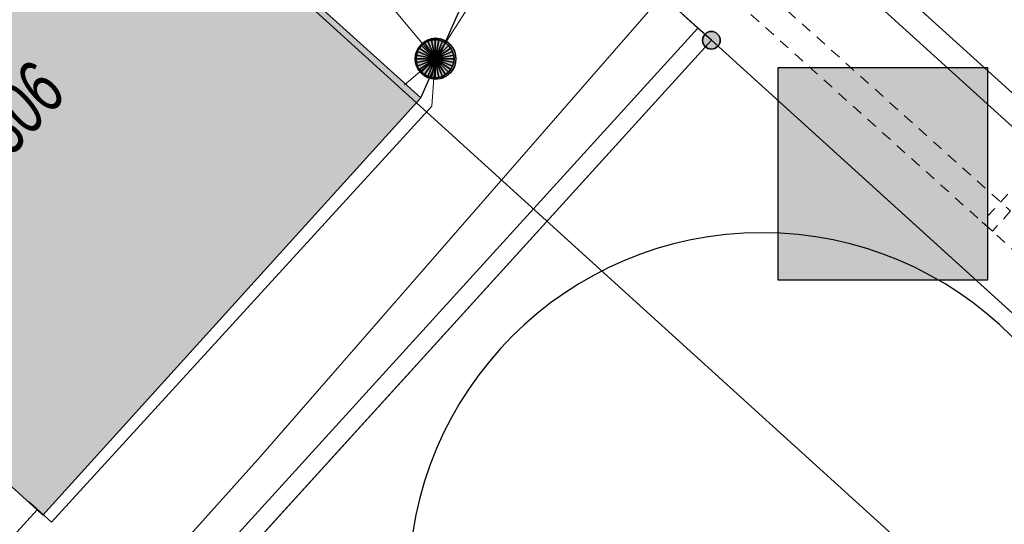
# Model space of a CAD drawing. Header units: metres. Extents: x 2695560 to 2696939, y 1260491 to 1262050.
# Tile 554 of 656: x 2696031 to 2696049, y 1261130 to 1261139. Entities that reach past the tile are written whole.
import ezdxf

# ---------------------------------------------------------------- set-up
doc = ezdxf.new("R2010")
doc.units = ezdxf.units.M
doc.linetypes.add('AUSGEZOGEN', pattern=[0])
doc.linetypes.add('VERDECKT2_S2', pattern=[0.36, 0.2, -0.16])
for name, color, linetype in [('XR$1$AV_Gebäudeflächen (BB)', 7, 'AUSGEZOGEN'), ('XR$1$AV_Grenzpunkte', 7, 'AUSGEZOGEN'), ('XR$1$AV_Linien (BB)', 7, 'AUSGEZOGEN'), ('XR$1$AV_Versicherung-Nr.', 7, 'AUSGEZOGEN'), ('XR$1$AW_LK_Schachtdeckel', 24, 'AUSGEZOGEN'), ('XR$1$GR_Baum', 94, 'AUSGEZOGEN'), ('XR$1$Liegenschaftsgrenzen', 7, 'AUSGEZOGEN'), ('XR$1$PFAV', 255, 'AUSGEZOGEN'), ('XR$1$PFAW', 255, 'AUSGEZOGEN'), ('XR$1$RP_Abstandslinie', 7, 'AUSGEZOGEN')]:
    doc.layers.add(name, color=color, linetype=linetype)
for name, color, linetype, lineweight in [('XR$2$ABW-Linie-R-genau', 4, 'AUSGEZOGEN', 18), ('XR$2$ABW-Punkt', 6, 'AUSGEZOGEN', 18), ('XR$2$ELE-LinieFlaeche-ungenau', 1, 'VERDECKT2_S2', 18), ('XR$2$GAS-Linie-genau', 12, 'AUSGEZOGEN', 18), ('XR$2$KOM-Linie-U-genau', 91, 'AUSGEZOGEN', 18), ('XR$2$WAS-Linie-genau', 5, 'AUSGEZOGEN', 18)]:
    doc.layers.add(name, color=color, linetype=linetype, lineweight=lineweight)
doc.styles.add('ARIAL', font='arial.ttf')

# ---------------------------------------------------------------- blocks, each defined once
blk = doc.blocks.new('BAV15')
at = {"layer": 'XR$1$PFAV', "transparency": 33554687}
blk.add_hatch(color=7, dxfattribs=at).paths.add_polyline_path([(0.5, 0), (0.49, 0.101), (0.459, 0.197), (0.41, 0.286), (0.344, 0.362), (0.264, 0.424), (0.174, 0.469), (0.076, 0.494), (-0.025, 0.499), (-0.125, 0.484), (-0.22, 0.449), (-0.306, 0.395), (-0.379, 0.326), (-0.437, 0.243), (-0.477, 0.15), (-0.497, 0.051), (-0.497, -0.051), (-0.477, -0.15), (-0.437, -0.243), (-0.379, -0.326), (-0.306, -0.395), (-0.22, -0.449), (-0.125, -0.484), (-0.025, -0.499), (0.076, -0.494), (0.174, -0.469), (0.264, -0.424), (0.344, -0.362), (0.41, -0.286), (0.459, -0.197), (0.49, -0.101)])
at = {"color": 7, "transparency": 33554687}
for start, end in [(90, 270), (270, 90)]:
    blk.add_arc((0, 0), 0.5, start, end, dxfattribs=at)
at = {"layer": 'XR$1$PFAV', "transparency": 33554687}
blk.add_circle((0, 0), 0.5, dxfattribs=at)
blk = doc.blocks.new('WBGR1')
at = {"color": 94, "transparency": 33554687}
for radius, start, end in [(1, 90, 270), (1, 270, 90), (0.05, 90, 270), (0.05, 270, 90)]:
    blk.add_arc((0, 0), radius, start, end, dxfattribs=at)
blk = doc.blocks.new('BAW2082')
at = {"layer": 'XR$1$PFAW', "transparency": 33554687}
blk.add_hatch(color=7, dxfattribs=at).paths.add_polyline_path([(0.509, -0.003), (0.499, 0.098), (0.469, 0.194), (0.42, 0.283), (0.354, 0.359), (0.274, 0.421), (0.183, 0.466), (0.085, 0.491), (-0.016, 0.496), (-0.116, 0.481), (-0.211, 0.446), (-0.297, 0.392), (-0.37, 0.323), (-0.428, 0.24), (-0.468, 0.147), (-0.488, 0.047), (-0.488, -0.054), (-0.468, -0.153), (-0.428, -0.246), (-0.37, -0.329), (-0.297, -0.398), (-0.211, -0.452), (-0.116, -0.487), (-0.016, -0.502), (0.085, -0.497), (0.183, -0.472), (0.274, -0.427), (0.354, -0.366), (0.42, -0.289), (0.469, -0.2), (0.499, -0.104)])
at = {"transparency": 33554687}
for start, end in [(91.1948, 268.8052), (268.8052, 91.1948)]:
    blk.add_arc((0.01, 0), 0.5, start, end, dxfattribs=at)
at = {"layer": 'XR$1$PFAW', "transparency": 33554687}
blk.add_circle((0.009, -0.003), 0.5, dxfattribs=at)
blk = doc.blocks.new('ABW-KONTROLLSCHACHT')
at = {"layer": 'XR$2$ABW-Punkt', "linetype": 'AUSGEZOGEN', "lineweight": 25, "transparency": 33554687}
for points in [[(-291, 194, 2500), (0, 0, 2500), (-323, 134, 2500)], [(-291, 194), (0, 0), (-323, 134)], [(-291, 194, 2500), (-291, 194), (-323, 134), (-323, 134, 2500)], [(-247, 247, 2500), (0, 0, 2500), (-291, 194, 2500)], [(-247, 247), (0, 0), (-291, 194)], [(-247, 247, 2500), (-247, 247), (-291, 194), (-291, 194, 2500)], [(-194, 291, 2500), (0, 0, 2500), (-247, 247, 2500)], [(-194, 291), (0, 0), (-247, 247)], [(-194, 291, 2500), (-194, 291), (-247, 247), (-247, 247, 2500)], [(-134, 323, 2500), (0, 0, 2500), (-194, 291, 2500)], [(-134, 323), (0, 0), (-194, 291)], [(-134, 323, 2500), (-134, 323), (-194, 291), (-194, 291, 2500)], [(-68, 343, 2500), (0, 0, 2500), (-134, 323, 2500)], [(-68, 343), (0, 0), (-134, 323)], [(-68, 343, 2500), (-68, 343), (-134, 323), (-134, 323, 2500)], [(0, 350, 2500), (0, 0, 2500), (-68, 343, 2500)], [(0, 350), (0, 0), (-68, 343)], [(0, 350, 2500), (0, 350), (-68, 343), (-68, 343, 2500)], [(68, 343, 2500), (0, 0, 2500), (0, 350, 2500)], [(68, 343), (0, 0), (0, 350)], [(68, 343, 2500), (68, 343), (0, 350), (0, 350, 2500)], [(134, 323, 2500), (0, 0, 2500), (68, 343, 2500)], [(134, 323), (0, 0), (68, 343)], [(194, 291, 2500), (0, 0, 2500), (134, 323, 2500)], [(194, 291), (0, 0), (134, 323)], [(247, 247, 2500), (0, 0, 2500), (194, 291, 2500)], [(247, 247), (0, 0), (194, 291)], [(291, 194, 2500), (0, 0, 2500), (247, 247, 2500)], [(291, 194), (0, 0), (247, 247)], [(323, 134, 2500), (0, 0, 2500), (291, 194, 2500)], [(323, 134), (0, 0), (291, 194)], [(134, 323, 2500), (134, 323), (68, 343), (68, 343, 2500)], [(194, 291, 2500), (194, 291), (134, 323), (134, 323, 2500)], [(247, 247, 2500), (247, 247), (194, 291), (194, 291, 2500)], [(291, 194, 2500), (291, 194), (247, 247), (247, 247, 2500)], [(323, 134, 2500), (323, 134), (291, 194), (291, 194, 2500)], [(-343, 68, 2500), (0, 0, 2500), (-350, 0, 2500)], [(-343, 68), (0, 0), (-350, 0)], [(-343, 68, 2500), (-343, 68), (-350, 0), (-350, 0, 2500)], [(-350, 0, 2500), (0, 0, 2500), (-343, -68, 2500)], [(-350, 0), (0, 0), (-343, -68)], [(-323, 134, 2500), (0, 0, 2500), (-343, 68, 2500)], [(-323, 134), (0, 0), (-343, 68)], [(-323, 134, 2500), (-323, 134), (-343, 68), (-343, 68, 2500)], [(-343, -68, 2500), (0, 0, 2500), (-323, -134, 2500)], [(-343, -68), (0, 0), (-323, -134)], [(-323, -134, 2500), (0, 0, 2500), (-291, -194, 2500)], [(-323, -134), (0, 0), (-291, -194)], [(-291, -194, 2500), (0, 0, 2500), (-247, -247, 2500)], [(-291, -194), (0, 0), (-247, -247)], [(-247, -247, 2500), (0, 0, 2500), (-194, -291, 2500)], [(-247, -247), (0, 0), (-194, -291)], [(-194, -291, 2500), (0, 0, 2500), (-134, -323, 2500)], [(-194, -291), (0, 0), (-134, -323)], [(-134, -323, 2500), (0, 0, 2500), (-68, -343, 2500)], [(-134, -323), (0, 0), (-68, -343)], [(-68, -343, 2500), (0, 0, 2500), (0, -350, 2500)], [(-68, -343), (0, 0), (0, -350)], [(343, 68, 2500), (0, 0, 2500), (323, 134, 2500)], [(343, 68), (0, 0), (323, 134)], [(350, 0, 2500), (0, 0, 2500), (343, 68, 2500)], [(350, 0), (0, 0), (343, 68)], [(0, -350, 2500), (0, 0, 2500), (68, -343, 2500)], [(68, -343, 2500), (0, 0, 2500), (134, -323, 2500)], [(134, -323, 2500), (0, 0, 2500), (194, -291, 2500)], [(194, -291, 2500), (0, 0, 2500), (247, -247, 2500)], [(247, -247, 2500), (0, 0, 2500), (291, -194, 2500)], [(291, -194, 2500), (0, 0, 2500), (323, -134, 2500)], [(323, -134, 2500), (0, 0, 2500), (343, -68, 2500)], [(343, -68, 2500), (0, 0, 2500), (350, 0, 2500)], [(0, -350), (0, 0), (68, -343)], [(68, -343), (0, 0), (134, -323)], [(134, -323), (0, 0), (194, -291)], [(194, -291), (0, 0), (247, -247)], [(247, -247), (0, 0), (291, -194)], [(291, -194), (0, 0), (323, -134)], [(323, -134), (0, 0), (343, -68)], [(343, -68), (0, 0), (350, 0)], [(343, 68, 2500), (343, 68), (323, 134), (323, 134, 2500)], [(350, 0, 2500), (350, 0), (343, 68), (343, 68, 2500)], [(-350, 0, 2500), (-350, 0), (-343, -68), (-343, -68, 2500)], [(-343, -68, 2500), (-343, -68), (-323, -134), (-323, -134, 2500)], [(-323, -134, 2500), (-323, -134), (-291, -194), (-291, -194, 2500)], [(291, -194, 2500), (291, -194), (323, -134), (323, -134, 2500)], [(323, -134, 2500), (323, -134), (343, -68), (343, -68, 2500)], [(343, -68, 2500), (343, -68), (350, 0), (350, 0, 2500)], [(-291, -194, 2500), (-291, -194), (-247, -247), (-247, -247, 2500)], [(-247, -247, 2500), (-247, -247), (-194, -291), (-194, -291, 2500)], [(-194, -291, 2500), (-194, -291), (-134, -323), (-134, -323, 2500)], [(-134, -323, 2500), (-134, -323), (-68, -343), (-68, -343, 2500)], [(-68, -343, 2500), (-68, -343), (0, -350), (0, -350, 2500)], [(0, -350, 2500), (0, -350), (68, -343), (68, -343, 2500)], [(68, -343, 2500), (68, -343), (134, -323), (134, -323, 2500)], [(134, -323, 2500), (134, -323), (194, -291), (194, -291, 2500)], [(194, -291, 2500), (194, -291), (247, -247), (247, -247, 2500)], [(247, -247, 2500), (247, -247), (291, -194), (291, -194, 2500)]]:
    blk.add_3dface(points, dxfattribs=at)
blk = doc.blocks.new('ABW-DECKEL')
at = {"layer": 'XR$2$ABW-Punkt', "linetype": 'AUSGEZOGEN', "lineweight": 25, "transparency": 33554687}
for points in [[(-291, 194, 2500), (0, 0, 2500), (-323, 134, 2500)], [(-291, 194), (0, 0), (-323, 134)], [(-291, 194, 2500), (-291, 194), (-323, 134), (-323, 134, 2500)], [(-247, 247, 2500), (0, 0, 2500), (-291, 194, 2500)], [(-247, 247), (0, 0), (-291, 194)], [(-247, 247, 2500), (-247, 247), (-291, 194), (-291, 194, 2500)], [(-194, 291, 2500), (0, 0, 2500), (-247, 247, 2500)], [(-194, 291), (0, 0), (-247, 247)], [(-194, 291, 2500), (-194, 291), (-247, 247), (-247, 247, 2500)], [(-134, 323, 2500), (0, 0, 2500), (-194, 291, 2500)], [(-134, 323), (0, 0), (-194, 291)], [(-134, 323, 2500), (-134, 323), (-194, 291), (-194, 291, 2500)], [(-68, 343, 2500), (0, 0, 2500), (-134, 323, 2500)], [(-68, 343), (0, 0), (-134, 323)], [(-68, 343, 2500), (-68, 343), (-134, 323), (-134, 323, 2500)], [(0, 350, 2500), (0, 0, 2500), (-68, 343, 2500)], [(0, 350), (0, 0), (-68, 343)], [(0, 350, 2500), (0, 350), (-68, 343), (-68, 343, 2500)], [(68, 343, 2500), (0, 0, 2500), (0, 350, 2500)], [(68, 343), (0, 0), (0, 350)], [(68, 343, 2500), (68, 343), (0, 350), (0, 350, 2500)], [(134, 323, 2500), (0, 0, 2500), (68, 343, 2500)], [(134, 323), (0, 0), (68, 343)], [(194, 291, 2500), (0, 0, 2500), (134, 323, 2500)], [(194, 291), (0, 0), (134, 323)], [(247, 247, 2500), (0, 0, 2500), (194, 291, 2500)], [(247, 247), (0, 0), (194, 291)], [(291, 194, 2500), (0, 0, 2500), (247, 247, 2500)], [(291, 194), (0, 0), (247, 247)], [(323, 134, 2500), (0, 0, 2500), (291, 194, 2500)], [(323, 134), (0, 0), (291, 194)], [(134, 323, 2500), (134, 323), (68, 343), (68, 343, 2500)], [(194, 291, 2500), (194, 291), (134, 323), (134, 323, 2500)], [(247, 247, 2500), (247, 247), (194, 291), (194, 291, 2500)], [(291, 194, 2500), (291, 194), (247, 247), (247, 247, 2500)], [(323, 134, 2500), (323, 134), (291, 194), (291, 194, 2500)], [(-343, 68, 2500), (0, 0, 2500), (-350, 0, 2500)], [(-343, 68), (0, 0), (-350, 0)], [(-343, 68, 2500), (-343, 68), (-350, 0), (-350, 0, 2500)], [(-350, 0, 2500), (0, 0, 2500), (-343, -68, 2500)], [(-350, 0), (0, 0), (-343, -68)], [(-323, 134, 2500), (0, 0, 2500), (-343, 68, 2500)], [(-323, 134), (0, 0), (-343, 68)], [(-323, 134, 2500), (-323, 134), (-343, 68), (-343, 68, 2500)], [(-343, -68, 2500), (0, 0, 2500), (-323, -134, 2500)], [(-343, -68), (0, 0), (-323, -134)], [(-323, -134, 2500), (0, 0, 2500), (-291, -194, 2500)], [(-323, -134), (0, 0), (-291, -194)], [(-291, -194, 2500), (0, 0, 2500), (-247, -247, 2500)], [(-291, -194), (0, 0), (-247, -247)], [(-247, -247, 2500), (0, 0, 2500), (-194, -291, 2500)], [(-247, -247), (0, 0), (-194, -291)], [(-194, -291, 2500), (0, 0, 2500), (-134, -323, 2500)], [(-194, -291), (0, 0), (-134, -323)], [(-134, -323, 2500), (0, 0, 2500), (-68, -343, 2500)], [(-134, -323), (0, 0), (-68, -343)], [(-68, -343, 2500), (0, 0, 2500), (0, -350, 2500)], [(-68, -343), (0, 0), (0, -350)], [(343, 68, 2500), (0, 0, 2500), (323, 134, 2500)], [(343, 68), (0, 0), (323, 134)], [(350, 0, 2500), (0, 0, 2500), (343, 68, 2500)], [(350, 0), (0, 0), (343, 68)], [(0, -350, 2500), (0, 0, 2500), (68, -343, 2500)], [(68, -343, 2500), (0, 0, 2500), (134, -323, 2500)], [(134, -323, 2500), (0, 0, 2500), (194, -291, 2500)], [(194, -291, 2500), (0, 0, 2500), (247, -247, 2500)], [(247, -247, 2500), (0, 0, 2500), (291, -194, 2500)], [(291, -194, 2500), (0, 0, 2500), (323, -134, 2500)], [(323, -134, 2500), (0, 0, 2500), (343, -68, 2500)], [(343, -68, 2500), (0, 0, 2500), (350, 0, 2500)], [(0, -350), (0, 0), (68, -343)], [(68, -343), (0, 0), (134, -323)], [(134, -323), (0, 0), (194, -291)], [(194, -291), (0, 0), (247, -247)], [(247, -247), (0, 0), (291, -194)], [(291, -194), (0, 0), (323, -134)], [(323, -134), (0, 0), (343, -68)], [(343, -68), (0, 0), (350, 0)], [(343, 68, 2500), (343, 68), (323, 134), (323, 134, 2500)], [(350, 0, 2500), (350, 0), (343, 68), (343, 68, 2500)], [(-350, 0, 2500), (-350, 0), (-343, -68), (-343, -68, 2500)], [(-343, -68, 2500), (-343, -68), (-323, -134), (-323, -134, 2500)], [(-323, -134, 2500), (-323, -134), (-291, -194), (-291, -194, 2500)], [(291, -194, 2500), (291, -194), (323, -134), (323, -134, 2500)], [(323, -134, 2500), (323, -134), (343, -68), (343, -68, 2500)], [(343, -68, 2500), (343, -68), (350, 0), (350, 0, 2500)], [(-291, -194, 2500), (-291, -194), (-247, -247), (-247, -247, 2500)], [(-247, -247, 2500), (-247, -247), (-194, -291), (-194, -291, 2500)], [(-194, -291, 2500), (-194, -291), (-134, -323), (-134, -323, 2500)], [(-134, -323, 2500), (-134, -323), (-68, -343), (-68, -343, 2500)], [(-68, -343, 2500), (-68, -343), (0, -350), (0, -350, 2500)], [(0, -350, 2500), (0, -350), (68, -343), (68, -343, 2500)], [(68, -343, 2500), (68, -343), (134, -323), (134, -323, 2500)], [(134, -323, 2500), (134, -323), (194, -291), (194, -291, 2500)], [(194, -291, 2500), (194, -291), (247, -247), (247, -247, 2500)], [(247, -247, 2500), (247, -247), (291, -194), (291, -194, 2500)]]:
    blk.add_3dface(points, dxfattribs=at)

msp = doc.modelspace()

# ---------------------------------------------------------------- hatches: boundary and pattern name
at = {"transparency": 33554687}
msp.add_hatch(color=7, dxfattribs=at).paths.add_polyline_path([(2696044.785, 1261138.028), (2696044.785, 1261134.127), (2696048.635, 1261134.127), (2696048.635, 1261138.028)])
at = {"layer": 'XR$1$AV_Gebäudeflächen (BB)', "true_color": 0xd2d2d2, "transparency": 33554687}
msp.add_hatch(color=254, dxfattribs=at).paths.add_polyline_path([(2696030.701, 1261144.278), (2696023.738, 1261136.646), (2696031.171, 1261129.906), (2696031.275, 1261129.812), (2696038.22, 1261137.471)])

# ---------------------------------------------------------------- linework, layer by layer
at = {"color": 24, "lineweight": -3, "transparency": 33554687}
msp.add_lwpolyline([(2696044.785, 1261138.028), (2696048.635, 1261138.028), (2696048.635, 1261134.127), (2696044.785, 1261134.127), (2696044.785, 1261138.028)], close=True, dxfattribs=at)
at = {"layer": 'XR$1$AV_Linien (BB)', "color": 7, "linetype": 'AUSGEZOGEN', "transparency": 33554687}
for p, q in [((2696038.22, 1261137.471), (2696030.701, 1261144.278)), ((2696038.22, 1261137.471), (2696040.083, 1261141.684)), ((2696043.312, 1261138.755), (2696040.083, 1261141.684)), ((2696043.56, 1261138.53), (2696043.312, 1261138.755)), ((2696074.3, 1261110.66), (2696043.56, 1261138.53)), ((2696023.738, 1261136.646), (2696031.171, 1261129.906))]:
    msp.add_line(p, q, dxfattribs=at)
for points in [[(2696031.171, 1261129.906), (2696029.911, 1261128.529), (2696026.338, 1261128.307), (2696021.222, 1261133.244), (2696011.879, 1261122.765), (2696020.753, 1261113.976), (2696043.312, 1261138.755)], [(2696043.56, 1261138.53), (2696019.9, 1261112.5), (2696034.61, 1261099.12), (2696042.925, 1261091.622), (2696045.591, 1261089.217), (2696054.77, 1261080.94)], [(2696031.171, 1261129.906), (2696031.275, 1261129.812), (2696038.22, 1261137.471)]]:
    msp.add_lwpolyline(points, dxfattribs=at)
at = {"layer": 'XR$1$Liegenschaftsgrenzen', "color": 7, "linetype": 'AUSGEZOGEN', "transparency": 33554687}
for p, q in [((2696033.64, 1261147.53), (2696043.56, 1261138.53)), ((2696043.56, 1261138.53), (2696019.9, 1261112.5))]:
    msp.add_line(p, q, dxfattribs=at)
msp.add_lwpolyline([(2696043.56, 1261138.53), (2696074.3, 1261110.66), (2696074.75, 1261104.26)], dxfattribs=at)
at = {"layer": 'XR$1$RP_Abstandslinie', "color": 7, "linetype": 'AUSGEZOGEN', "transparency": 33554687}
msp.add_lwpolyline([(2696034.4, 1261065.41), (2696070.75, 1261107.81), (2696041.65, 1261134.2), (2696012.02, 1261161.08), (2695982.4, 1261187.96), (2695952.87, 1261214.76)], dxfattribs=at)
at = {"layer": 'XR$2$ABW-Linie-R-genau', "linetype": 'AUSGEZOGEN', "transparency": 33554687}
for p, q in [((2696038.483, 1261138.19), (2696035.045, 1261142.329)), ((2696040.24, 1261140.915), (2696038.483, 1261138.19)), ((2696037.924, 1261137.713), (2696038.483, 1261138.19))]:
    msp.add_line(p, q, dxfattribs=at)
msp.add_lwpolyline([(2696031.023, 1261130.053), (2696031.436, 1261129.679), (2696038.425, 1261137.322), (2696038.483, 1261138.19)], dxfattribs=at)
at = {"layer": 'XR$2$ELE-LinieFlaeche-ungenau', "linetype": 'VERDECKT2_S2', "transparency": 33554687}
msp.add_lwpolyline([(2696038.796, 1261144.601), (2696049.058, 1261135.395), (2696048.724, 1261135.023), (2696048.724, 1261135.023), (2696038.314, 1261144.361)], dxfattribs=at)
msp.add_lwpolyline([(2696048.538, 1261135.192), (2696068.198, 1261117.34), (2696068.198, 1261118.015), (2696049.245, 1261135.225), (2696052.053, 1261138.287), (2696051.685, 1261138.625), (2696048.537, 1261135.193), (2696048.538, 1261135.192)], close=True, dxfattribs=at)
at = {"layer": 'XR$2$GAS-Linie-genau', "linetype": 'AUSGEZOGEN', "transparency": 33554687}
msp.add_line((2696061.802, 1261125.413), (2696018.167, 1261164.984), dxfattribs=at)
at = {"layer": 'XR$2$KOM-Linie-U-genau', "linetype": 'AUSGEZOGEN', "transparency": 33554687}
msp.add_lwpolyline([(2696029.284, 1261129.604), (2696029.638, 1261129.572), (2696030.299, 1261128.955), (2696031.061, 1261128.258), (2696031.426, 1261128.101), (2696031.637, 1261128.026), (2696031.912, 1261127.975), (2696032.413, 1261128.016), (2696032.842, 1261128.2), (2696033.029, 1261128.383), (2696035.278, 1261130.884), (2696042.653, 1261139.352), (2696046.176, 1261143.154), (2696047.636, 1261144.603), (2696048.015, 1261144.93), (2696048.172, 1261145.072), (2696048.298, 1261145.228), (2696048.403, 1261145.415), (2696048.447, 1261145.556), (2696048.436, 1261145.733)], dxfattribs=at)
at = {"layer": 'XR$2$WAS-Linie-genau', "linetype": 'AUSGEZOGEN', "transparency": 33554687}
msp.add_line((2696038.415, 1261147.25), (2696054.049, 1261133.054), dxfattribs=at)

# ---------------------------------------------------------------- block references
at = {"layer": 'XR$1$AV_Grenzpunkte', "color": 7, "linetype": 'AUSGEZOGEN', "lineweight": -3, "transparency": 33554687, "xscale": 0.3249999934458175, "yscale": 0.3249999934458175}
msp.add_blockref('BAV15', (2696043.56, 1261138.53), dxfattribs=at)
at = {"layer": 'XR$1$AW_LK_Schachtdeckel', "color": 24, "linetype": 'AUSGEZOGEN', "lineweight": -3, "transparency": 33554687, "xscale": 0.7499999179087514, "yscale": 0.7499999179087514}
msp.add_blockref('BAW2082', (2696038.486, 1261138.192), dxfattribs=at)
at = {"layer": 'XR$1$GR_Baum', "color": 94, "linetype": 'AUSGEZOGEN', "lineweight": -3, "transparency": 33554687, "xscale": 6.488392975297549, "yscale": 6.488392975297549}
msp.add_blockref('WBGR1', (2696044.488, 1261128.507), dxfattribs=at)
at = {"layer": 'XR$2$ABW-Punkt', "color": 6, "linetype": 'AUSGEZOGEN', "lineweight": 18, "transparency": 33554687, "xscale": 0.001, "yscale": 0.001, "zscale": 0.001, "rotation": 360}
for name in ['ABW-KONTROLLSCHACHT', 'ABW-DECKEL']:
    msp.add_blockref(name, (2696038.483, 1261138.19), dxfattribs=at)

# ---------------------------------------------------------------- texts
at = {"layer": 'XR$1$AV_Versicherung-Nr.', "color": 7, "transparency": 33554687, "insert": (2696030.688, 1261137.079), "char_height": 0.96842, "width": 2.46457, "attachment_point": 5, "rotation": 47.5578, "style": 'ARIAL'}
msp.add_mtext('\\A1;{\\fArial|i1|b0;\\H0.968418;\\W0.700000;\\C7;2306}\\P', dxfattribs=at)

doc.saveas('drawing.dxf')
